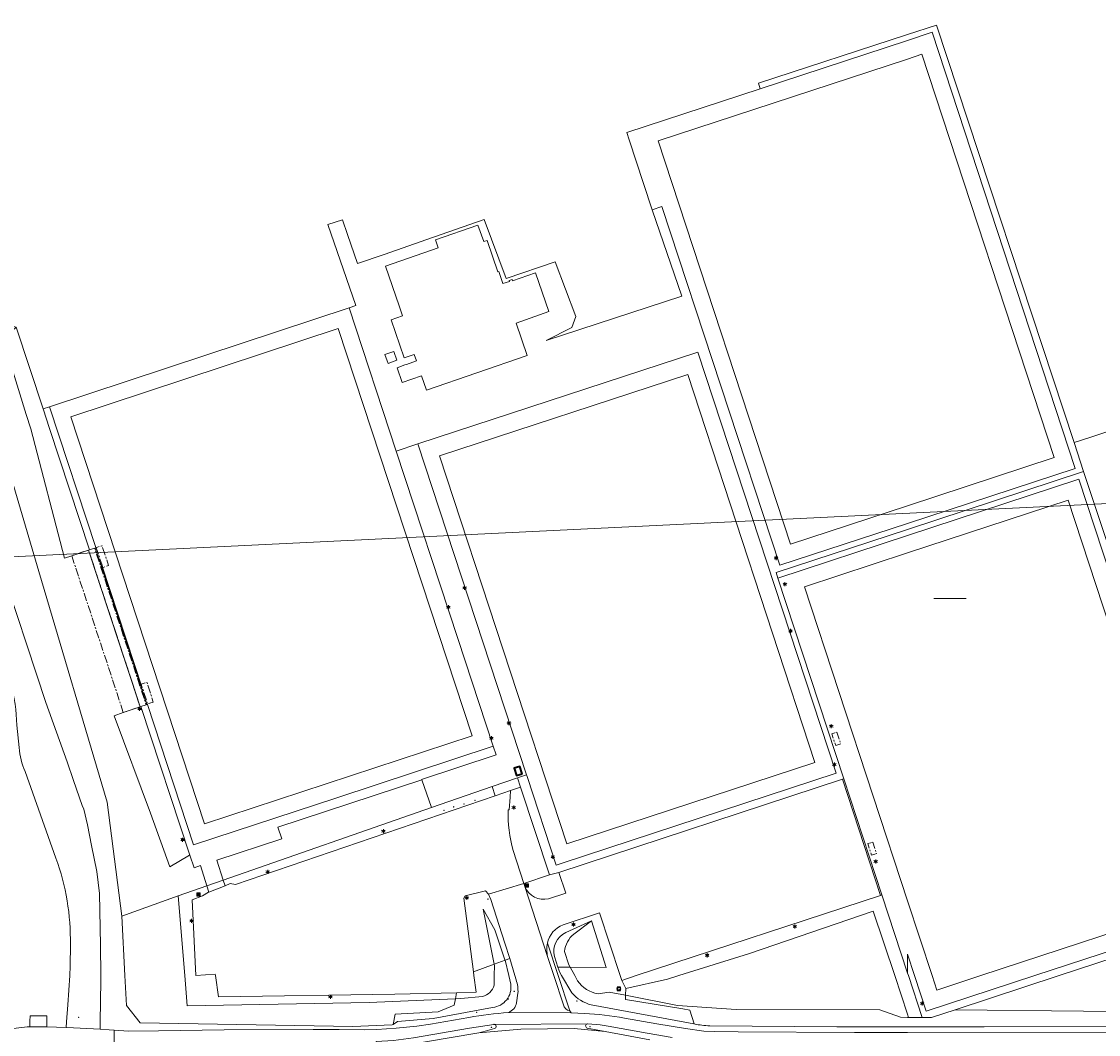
# Model space of a CAD drawing. Header units: metres. Extents: x 140853 to 145288, y 474558 to 480269.
# Tile 425 of 428: x 144283 to 144547, y 479736 to 479984. Entities that reach past the tile are written whole.
import ezdxf
from ezdxf.enums import TextEntityAlignment as Align

# ---------------------------------------------------------------- set-up
doc = ezdxf.new("R2010")
doc.units = ezdxf.units.M
doc.header["$MEASUREMENT"] = 0
doc.linetypes.add('AM-AS', pattern=[16, 10, -2, 2, -2])
for name, color, linetype, lineweight in [('B-WE-AM-AS_SPOOR_RAIL-G', 10, 'AM-AS', 18), ('B-WE-GR-BEPLANTING_CULTUUR_BOSPLANTSOEN-G', 90, 'GR-PLANTSOEN', 18), ('B-WE-GR-BEPLANTING_CULTUUR_HEESTERS-G', 90, 'Continuous', 18), ('B-WE-GR-BOS_GEMENGD-G', 40, 'Continuous', 13), ('B-WE-GR-GRAS_KRUIDENRIJK-G', 80, 'Continuous', 18), ('B-WE-GR-GROENVOORZIENING-G', 80, 'Continuous', 18), ('B-WE-GR-STRUIK-G', 90, 'Continuous', 13), ('B-WE-IE-MEUBILAIR_WEGMEUBILAIR-S', 7, 'Continuous', 18), ('B-WE-IE-TERREINAFSCHEIDING_KUNSTMATIG_HEKWERK-G', 20, 'IE-TERREINAFSCHEIDING-KUNSTMATIG', 18), ('B-WE-IE-TERREINAFSCHEIDING_KUNSTMATIG_MUUR-G', 90, 'IE-TERREINAFSCHEIDING-KUNSTMATIG-DICHT', 18), ('B-WE-KL-ET_LS_OV_LICHTMAST-S', 190, 'Continuous', 18), ('B-WE-OG-BEBOUWING-G', 7, 'Continuous', 35), ('B-WE-OG-HULPLIJN-G', 50, 'Continuous', 18), ('B-WE-RI-GWA_RIOOLPUT-S', 30, 'Continuous', 18), ('B-WE-VH-VERHARDING_ASFALT-G', 252, 'Continuous', 18), ('B-WE-VH-VERHARDING_BETONSTRAATSTEEN-G', 252, 'Continuous', 18), ('B-WE-VH-VERHARDING_OPEN-G', 252, 'Continuous', 18), ('B-WE-VH-VERHARDING_TEGEL-G', 252, 'Continuous', 18), ('B-WE-VH-VERHARDING_TEGEL_RUBBER-G', 252, 'Continuous', 18), ('X-XX-XX-ALGEMEEN-S', 7, 'Continuous', 18)]:
    doc.layers.add(name, color=color, linetype=linetype, lineweight=lineweight)
doc.styles.add('NLCS-ISO', font='txt')
doc.linetypes.add('GR-PLANTSOEN', pattern='A,0,[179,NLCS.shx,S=2,R=0,X=0,Y=0],-4', length=4)
doc.linetypes.add('IE-TERREINAFSCHEIDING-KUNSTMATIG', pattern='A,4,[82,NLCS.shx,S=0.75,R=90,X=0,Y=0],4,-2', length=10)
doc.linetypes.add('IE-TERREINAFSCHEIDING-KUNSTMATIG-DICHT', pattern='A,8,-1,[82,NLCS.shx,S=0.75,R=90,X=0,Y=0],-1', length=10)

# ---------------------------------------------------------------- blocks, each defined once
blk = doc.blocks.new('SIE-WEG_AFVALBAK-SO')
at = {"linetype": 'ByBlock', "lineweight": 18}
h = blk.add_hatch(color=0, dxfattribs=at)
h.dxf.hatch_style = 1
h.paths.add_polyline_path([(-1.5, -1.5), (1.5, -1.5), (1.5, 1.5), (-1.5, 1.5)])
at = {"color": 0, "linetype": 'ByBlock', "lineweight": 18}
for points in [[(-2, -2), (2, -2), (2, 2), (-2, 2)], [(-1.5, -1.5), (1.5, -1.5), (1.5, 1.5), (-1.5, 1.5)]]:
    blk.add_lwpolyline(points, close=True, dxfattribs=at)
blk = doc.blocks.new('SIE-WEG_AFVALBAK_TYPE_01')
for radius in [0.25, 0.156]:
    blk.add_circle((0, 0), radius)
blk = doc.blocks.new('B-SIE-WEG_LICHTMAST-SO')
at = {"ltscale": 0.1}
for p, q in [((-1.1, 0.6), (-2.2, 1.3)), ((0, 1.3), (0, 2.5)), ((1.1, 0.6), (2.2, 1.3)), ((-1.1, -0.6), (-2.2, -1.3)), ((0, -1.3), (0, -2.5)), ((1.1, -0.6), (2.2, -1.3))]:
    blk.add_line(p, q, dxfattribs=at)
at = {"flags": 128}
for points in [[(-1.2, 0.5), (1.2, 0.5)], [(-1.2, -0.5), (1.2, -0.5)]]:
    blk.add_lwpolyline(points, dxfattribs=at)
at = {"ltscale": 0.1}
blk.add_circle((0, 0), 1.27, dxfattribs=at)
at = {"style": 'NLCS-ISO'}
blk.add_attdef('TYPE', text='', height=1.8, dxfattribs=at).set_placement((0, 2.5), align=Align.BOTTOM_CENTER)
blk = doc.blocks.new('SRI-PUT_INSPECTIE-SO')
at = {"lineweight": -3, "flags": 128}
blk.add_lwpolyline([(-2, -2), (2, -2), (2, 2), (-2, 2)], close=True, dxfattribs=at)
at = {"lineweight": -3, "ltscale": 1.5}
blk.add_circle((0, 0), 2, dxfattribs=at)
at = {"ltscale": 0.1, "style": 'NLCS-ISO'}
blk.add_text('I', height=2.5, dxfattribs=at).set_placement((0, 0), align=Align.MIDDLE_CENTER)

msp = doc.modelspace()

# ---------------------------------------------------------------- linework, layer by layer
at = {"layer": 'B-WE-AM-AS_SPOOR_RAIL-G', "ltscale": 0.2, "flags": 128}
for points in [[(144312.104, 479815.815), (144299.457, 479854.191), (144295.328, 479852.831), (144307.964, 479814.452), (144312.104, 479815.815)], [(144312.104, 479815.815), (144312.283, 479815.874), (144313.566, 479816.296), (144300.929, 479854.676), (144299.676, 479854.263), (144299.457, 479854.191), (144312.104, 479815.815)], [(144301.67, 479854.903), (144301.329, 479854.786), (144302.758, 479850.512), (144302.951, 479849.935), (144304.361, 479850.419), (144302.739, 479855.27), (144301.67, 479854.903)], [(144314.492, 479816.715), (144315.314, 479816.964), (144313.737, 479821.827), (144312.327, 479821.4), (144312.632, 479820.46), (144313.904, 479816.537), (144314.492, 479816.715)], [(144482.214, 479809.45), (144481.425, 479809.22), (144482.415, 479806.354), (144483.159, 479806.571), (144483.662, 479806.718), (144482.672, 479809.584), (144482.214, 479809.45)], [(144491.045, 479782.556), (144490.246, 479782.328), (144491.18, 479779.522), (144491.968, 479779.747), (144492.436, 479779.88), (144491.502, 479782.686), (144491.045, 479782.556)]]:
    msp.add_lwpolyline(points, close=True, dxfattribs=at)
at = {"layer": 'B-WE-GR-BEPLANTING_CULTUUR_BOSPLANTSOEN-G', "ltscale": 0.2, "flags": 128}
for points in [[(144404.156, 479748.991), (144403.86, 479750), (144402.632, 479754.191), (144401.445, 479753.753), (144402.336, 479750), (144402.839, 479747.882), (144402.839, 479747.882, -0.4318485), (144398.398, 479742.22), (144398.398, 479742.22), (144383.873, 479739.532), (144375.138, 479738.781), (144374.026, 479738.065), (144373.808, 479737.925), (144364.199, 479737.528), (144312.106, 479738.407), (144308.766, 479742.652), (144308.345, 479750), (144307.613, 479764.591), (144303.978, 479792.498), (144287.239, 479848.955), (144274.671, 479891.437), (144275.113, 479910.585), (144275.554, 479929.732), (144275.823, 479944.678), (144268.731, 479973.743), (144261.07, 479996.734), (144260.501, 480000), (144258.013, 480014.276), (144257.478, 480020.411), (144255.965, 480032.145), (144259.008, 480047.171), (144258.872, 480055.636), (144307.642, 480053.879), (144295.002, 480094.804), (144247.176, 480089.64), (144252.261, 480059.574), (144252.251, 480048.177), (144251.79, 480033.062), (144253.204, 480019.45), (144255.26, 480003.053), (144255.523, 480000), (144256.739, 479985.869), (144256.739, 479985.869, 0.0300776), (144257.649, 479979.549), (144257.649, 479979.549, 0.0300166), (144259.312, 479973.385), (144259.312, 479973.385), (144267.197, 479953.889), (144267.197, 479953.889, -0.0605313), (144270.197, 479942.323), (144270.197, 479942.323), (144270.928, 479936.783), (144270.928, 479936.783, 0.0256941), (144272.053, 479927.87), (144272.053, 479927.87), (144273.583, 479905.708), (144273.583, 479905.708, -0.2114019), (144270.332, 479897.386), (144270.332, 479897.386), (144268.714, 479899.02), (144268.201, 479898.512), (144268.507, 479895.579), (144270.279, 479878.636), (144277.239, 479852.262), (144288.952, 479816.912), (144294.251, 479802.376), (144295.762, 479797.778), (144297.926, 479791.631), (144298.278, 479790.732), (144299.186, 479786.933), (144300.148, 479781.834), (144301.513, 479775.535), (144302.174, 479770.084), (144302.402, 479757.482), (144302.485, 479750), (144302.466, 479748.779), (144302.308, 479738.593), (144302.281, 479736.86), (144304.479, 479736.749), (144305.692, 479736.669), (144309.224, 479736.435), (144316.588, 479736.497), (144332.681, 479736.77), (144354.463, 479736.812), (144360.813, 479736.773), (144366.977, 479736.764), (144370.024, 479736.778), (144374.755, 479737.114), (144379.836, 479737.649), (144383.197, 479738.114), (144392.586, 479739.765), (144392.586, 479739.765, -0.0190342), (144402.249, 479741.003), (144402.249, 479741.003, 0.278454), (144404.237, 479743.353), (144404.237, 479743.353), (144404.611, 479745.675), (144404.611, 479745.675, 0.0895352), (144404.156, 479748.991)], [(144302.466, 479748.779), (144302.485, 479750), (144302.402, 479757.482), (144302.174, 479770.084), (144301.513, 479775.535), (144300.148, 479781.834), (144299.186, 479786.933), (144298.278, 479790.732), (144297.926, 479791.631), (144295.762, 479797.778), (144294.251, 479802.376), (144288.952, 479816.912), (144277.239, 479852.262), (144270.279, 479878.636), (144268.507, 479895.579), (144268.201, 479898.512), (144268.175, 479898.487), (144265.969, 479896.302), (144265.969, 479896.302, 0.2447926), (144264.277, 479891.023), (144264.277, 479891.023), (144265.011, 479886.754), (144267.873, 479871.35), (144269.45, 479859.06), (144269.45, 479859.06, 0.0393793), (144271.579, 479848.729), (144271.579, 479848.729), (144275.925, 479836.047), (144280.29, 479821.574), (144280.29, 479821.574, -0.0715832), (144281.866, 479811.294), (144281.866, 479811.294), (144282.459, 479805.833), (144282.459, 479805.833, 0.0757215), (144283.896, 479799.982), (144283.896, 479799.982), (144291.445, 479778.737), (144291.445, 479778.737, -0.0933065), (144294.998, 479757.614), (144294.998, 479757.614), (144294.991, 479752.3), (144294.836, 479750), (144294.355, 479742.86), (144294.074, 479738.702), (144293.978, 479737.275), (144295.741, 479737.187), (144302.281, 479736.86), (144302.308, 479738.593), (144302.466, 479748.779)], [(144661.419, 479777.333), (144661.391, 479777.422), (144661.08, 479778.428), (144661.657, 479778.613), (144661.657, 479778.613, 0.1508693), (144662.143, 479778.968), (144662.143, 479778.968, 0.2245185), (144662.313, 479779.815), (144662.313, 479779.815), (144661.758, 479779.666), (144660.737, 479783.752), (144661.273, 479783.898), (144661.313, 479783.73), (144712.346, 479796.325), (144712.319, 479796.489), (144712.861, 479796.6), (144713.868, 479792.496), (144713.309, 479792.387), (144713.309, 479792.387, 0.2053673), (144713.795, 479791.763), (144713.795, 479791.763, 0.1950681), (144714.543, 479791.677), (144714.543, 479791.677, 0.446697), (144718.274, 479798.136), (144718.274, 479798.136), (144704.988, 479839.935), (144704.837, 479839.897), (144704.15, 479841.958), (144703.392, 479841.715), (144716.028, 479803.165), (144653.771, 479782.781), (144661.594, 479758.983), (144614.638, 479750), (144584.294, 479744.195), (144582.408, 479750), (144578.151, 479763.107), (144578.054, 479763.406), (144537.141, 479750), (144511.67, 479741.654), (144543.087, 479741.262), (144561.528, 479740.998), (144599.93, 479741.424), (144638.72, 479742.849), (144669.656, 479744.411), (144715.963, 479747.041), (144747.59, 479748.394), (144753.765, 479749.405), (144753.765, 479749.405, 0.0650207), (144754.913, 479750), (144754.913, 479750, 0.2972769), (144756.962, 479755.049), (144756.962, 479755.049), (144755.051, 479763.806), (144753.182, 479766.742), (144749.582, 479772.396), (144749.05, 479772.278), (144749.001, 479772.423), (144668.938, 479752.652), (144668.947, 479752.495), (144668.448, 479752.341), (144667.391, 479756.456), (144667.934, 479756.574), (144667.934, 479756.574, 0.3196275), (144666.997, 479757.118), (144666.997, 479757.118), (144667.164, 479756.626), (144663.154, 479755.326), (144662.994, 479755.862), (144663.138, 479755.909), (144657.08, 479774.982), (144656.927, 479774.945), (144656.767, 479775.471), (144660.804, 479776.73), (144660.937, 479776.21), (144660.937, 479776.21, 0.3420007), (144661.419, 479777.333)], [(144416.004, 479755.914), (144417.07, 479752.679), (144417.415, 479752.049), (144426.239, 479751.975), (144422.6, 479763.409), (144418.288, 479760.189), (144418.288, 479760.189, 0.1926282), (144416.004, 479755.914)]]:
    msp.add_lwpolyline(points, format="xyb", close=True, dxfattribs=at)
for points in [[(144321.436, 479769.52), (144328.454, 479771.966), (144326.863, 479776.969), (144325.277, 479776.432), (144324.256, 479779.532), (144324.232, 479779.518), (144324.209, 479779.505), (144319.357, 479776.657), (144314.655, 479789.768), (144305.748, 479813.638), (144307.964, 479814.452), (144312.104, 479815.815), (144299.457, 479854.191), (144295.328, 479852.831), (144293.579, 479852.228), (144285.297, 479883.899), (144284.167, 479887.401), (144280.07, 479900.716), (144279.579, 479906.858), (144281.735, 479908.743), (144275.113, 479910.585), (144274.671, 479891.437), (144287.239, 479848.955), (144303.978, 479792.498), (144307.613, 479764.591), (144321.436, 479769.52)], [(144332.872, 479772.018), (144334.16, 479772.534), (144335.43, 479772.285), (144398.986, 479794.063), (144398.25, 479796.292), (144383.446, 479791.132), (144332.438, 479773.354), (144332.872, 479772.018)], [(144389.27, 479744.334), (144389.259, 479744.334), (144368.131, 479743.416), (144323.612, 479742.57), (144323.012, 479750), (144321.436, 479769.52), (144307.613, 479764.591), (144308.345, 479750), (144308.766, 479742.652), (144312.106, 479738.407), (144364.199, 479737.528), (144373.808, 479737.925), (144374.026, 479738.065), (144374.537, 479740.565), (144385.089, 479741.161), (144388.969, 479742.761), (144389.27, 479744.334)], [(144441.219, 479749.128), (144431.059, 479746.832), (144430.977, 479745.192), (144443.711, 479742.712), (144458.007, 479741.698), (144493.178, 479741.661), (144498.296, 479739.842), (144500, 479739.787), (144500.262, 479739.779), (144500, 479740.564), (144496.851, 479750), (144491.584, 479765.782), (144461.271, 479755.433), (144443.993, 479750), (144441.219, 479749.128)]]:
    msp.add_lwpolyline(points, close=True, dxfattribs=at)
at = {"layer": 'B-WE-GR-BEPLANTING_CULTUUR_HEESTERS-G', "ltscale": 0.2, "flags": 128}
msp.add_lwpolyline([(144406.055, 479772.551), (144406.304, 479771.787), (144406.304, 479771.787, 0.3671946), (144412.113, 479768.816), (144412.113, 479768.816), (144416.297, 479770.225), (144414.601, 479775.284), (144412.305, 479774.665), (144406.055, 479772.551)], format="xyb", close=True, dxfattribs=at)
at = {"layer": 'B-WE-GR-BOS_GEMENGD-G', "ltscale": 0.2, "flags": 128}
msp.add_lwpolyline([(144280.38, 479736.974), (144284.388, 479737.428), (144285.078, 479737.45), (144285.106, 479738.821), (144285.134, 479740.154), (144289.245, 479740.166), (144289.221, 479738.767), (144289.199, 479737.477), (144293.978, 479737.275), (144294.074, 479738.702), (144294.355, 479742.86), (144294.836, 479750), (144294.991, 479752.3), (144294.998, 479757.614), (144294.998, 479757.614, 0.0933065), (144291.445, 479778.737), (144291.445, 479778.737), (144283.896, 479799.982), (144283.896, 479799.982, -0.0757215), (144282.459, 479805.833)], format="xyb", dxfattribs=at)
at = {"layer": 'B-WE-GR-GRAS_KRUIDENRIJK-G', "ltscale": 0.2, "flags": 128}
for points in [[(144299.457, 479854.191), (144299.676, 479854.263), (144289.907, 479883.981), (144288.321, 479888.787), (144281.735, 479908.743), (144279.579, 479906.858), (144280.07, 479900.716), (144284.167, 479887.401), (144285.297, 479883.899), (144293.579, 479852.228), (144295.328, 479852.831), (144299.457, 479854.191)], [(144312.283, 479815.874), (144312.104, 479815.815), (144307.964, 479814.452), (144305.748, 479813.638), (144314.655, 479789.768), (144319.357, 479776.657), (144324.209, 479779.505), (144324.232, 479779.518), (144324.256, 479779.532), (144312.283, 479815.874)], [(144381.038, 479797.957), (144345.803, 479786.349), (144346.743, 479783.507), (144330.84, 479778.271), (144332.438, 479773.354), (144383.446, 479791.132), (144381.038, 479797.957)], [(144431.059, 479746.832), (144441.219, 479749.128), (144443.993, 479750), (144461.271, 479755.433), (144491.584, 479765.782), (144496.851, 479750), (144500, 479740.564), (144500.262, 479739.779), (144503.564, 479739.738), (144500.203, 479750), (144500, 479750.621), (144493.729, 479769.772), (144493.385, 479769.637), (144433.561, 479750), (144430.042, 479748.845), (144431.059, 479746.832)]]:
    msp.add_lwpolyline(points, close=True, dxfattribs=at)
msp.add_lwpolyline([(144605.397, 479901.807), (144544.62, 479881.792), (144540.767, 479880.523), (144543.104, 479873.428), (144543.081, 479873.421), (144549.691, 479853.581)], dxfattribs=at)
for points in [[(144558.576, 479737.581), (144518.768, 479737.489), (144500, 479737.476), (144500, 479737.476), (144482.711, 479737.464), (144451.561, 479737.698), (144451.561, 479737.698, -0.0450221), (144447.783, 479738.17), (144447.783, 479738.17), (144447.649, 479738.2), (144422.563, 479742.846), (144422.563, 479742.846, -0.1568266), (144417.781, 479745.818), (144417.781, 479745.818), (144415.288, 479750), (144414.845, 479750.744), (144414.406, 479752.074), (144413.564, 479754.696), (144413.564, 479754.696, -0.3625204), (144416.304, 479760.527), (144416.304, 479760.527), (144422.6, 479763.409), (144426.239, 479751.975), (144417.415, 479752.049), (144418.536, 479750), (144419.217, 479748.755), (144419.217, 479748.755, 0.201729), (144424.207, 479745.53), (144424.207, 479745.53), (144426.908, 479745.985), (144430.977, 479745.192), (144431.059, 479746.832), (144430.042, 479748.845), (144429.66, 479750), (144424.578, 479765.369), (144415.646, 479762.452), (144415.646, 479762.452, 0.2586416), (144411.829, 479757.933), (144411.829, 479757.933), (144414.465, 479750), (144417.322, 479741.405), (144417.632, 479740.853), (144420.911, 479740.763), (144420.911, 479740.763, -0.0279628), (144430.71, 479739.585), (144430.71, 479739.585), (144438.58, 479738.186), (144445.63, 479737.055), (144450.156, 479736.416), (144452.678, 479736.301), (144458.494, 479736.259), (144487.022, 479736.099), (144500, 479736.096), (144577.25, 479736.123)], [(144561.528, 479740.998), (144543.087, 479741.262), (144511.67, 479741.654), (144505.883, 479739.758), (144503.564, 479739.738), (144500.262, 479739.779), (144500, 479739.787), (144498.296, 479739.842), (144493.178, 479741.661), (144458.007, 479741.698), (144443.711, 479742.712), (144430.977, 479745.192), (144430.926, 479744.171), (144444.964, 479741.841), (144446.695, 479741.554), (144447.783, 479738.17), (144447.783, 479738.17, 0.0450221), (144451.561, 479737.698), (144451.561, 479737.698), (144482.711, 479737.464), (144500, 479737.476), (144518.768, 479737.489), (144558.576, 479737.581)]]:
    msp.add_lwpolyline(points, format="xyb", dxfattribs=at)
at = {"layer": 'B-WE-GR-GROENVOORZIENING-G', "ltscale": 0.2, "flags": 128}
for points in [[(144301.297, 479854.735), (144301.107, 479854.673), (144302.502, 479850.429), (144302.692, 479850.491), (144312.57, 479820.44), (144312.379, 479820.378), (144313.714, 479816.382), (144313.904, 479816.445), (144313.923, 479816.381), (144313.863, 479816.393), (144325.179, 479782.012), (144360.221, 479793.518), (144398.53, 479806.17), (144389.868, 479832.56), (144374.775, 479878.418), (144363.231, 479913.493), (144328.143, 479901.954), (144289.914, 479889.313), (144301.238, 479854.797), (144301.281, 479854.788), (144301.297, 479854.735)], [(144295.116, 479886.842), (144360.607, 479908.422), (144393.367, 479808.74), (144327.876, 479787.16), (144295.116, 479886.842)], [(144302.502, 479850.429), (144301.107, 479854.673), (144301.297, 479854.735), (144301.281, 479854.788), (144301.238, 479854.797), (144289.914, 479889.313), (144288.321, 479888.787), (144289.907, 479883.981), (144299.676, 479854.263), (144299.457, 479854.191), (144312.104, 479815.815), (144312.283, 479815.874), (144313.566, 479816.296), (144313.863, 479816.393), (144313.923, 479816.381), (144313.904, 479816.445), (144313.714, 479816.382), (144312.379, 479820.378), (144312.57, 479820.44), (144302.692, 479850.491), (144302.502, 479850.429)], [(144328.94, 479770.441), (144328.454, 479771.966), (144321.436, 479769.52), (144323.012, 479750), (144323.612, 479742.57), (144368.131, 479743.416), (144389.259, 479744.334), (144389.27, 479744.334), (144389.553, 479745.812), (144374.414, 479745.489), (144331.258, 479744.825), (144330.529, 479750), (144330.483, 479750.324), (144325.757, 479750.038), (144324.818, 479768.524), (144327.365, 479769.52), (144328.832, 479770.398), (144328.94, 479770.441)], [(144401.445, 479753.753), (144401.409, 479753.903), (144398.908, 479761.228), (144396.093, 479766.304), (144398.779, 479752.77), (144401.445, 479753.753)]]:
    msp.add_lwpolyline(points, close=True, dxfattribs=at)
for points in [[(144413.564, 479754.696), (144414.406, 479752.074), (144417.415, 479752.049), (144417.07, 479752.679), (144416.004, 479755.914), (144416.004, 479755.914, -0.1926282), (144418.288, 479760.189), (144418.288, 479760.189), (144422.6, 479763.409), (144416.304, 479760.527), (144416.304, 479760.527, 0.3625204), (144413.564, 479754.696)], [(144402.336, 479750), (144401.445, 479753.753), (144398.779, 479752.77), (144398.836, 479752.482), (144398.799, 479750), (144398.764, 479747.684), (144398.764, 479747.684, -0.2746011), (144395.921, 479744.908), (144395.921, 479744.908), (144390.605, 479744.393), (144389.27, 479744.334), (144388.969, 479742.761), (144385.089, 479741.161), (144374.537, 479740.565), (144374.026, 479738.065), (144375.138, 479738.781), (144383.873, 479739.532), (144398.398, 479742.22), (144398.398, 479742.22, 0.4318485), (144402.839, 479747.882), (144402.839, 479747.882), (144402.336, 479750)], [(144389.27, 479744.334), (144390.605, 479744.393), (144395.921, 479744.908), (144395.921, 479744.908, 0.2746011), (144398.764, 479747.684), (144398.764, 479747.684), (144398.799, 479750), (144398.836, 479752.482), (144398.779, 479752.77), (144393.701, 479750.899), (144393.818, 479750), (144394.352, 479745.915), (144389.553, 479745.812), (144389.27, 479744.334)], [(144430.977, 479745.192), (144426.908, 479745.985), (144424.207, 479745.53), (144424.207, 479745.53, -0.201729), (144419.217, 479748.755), (144419.217, 479748.755), (144418.536, 479750), (144417.415, 479752.049), (144414.406, 479752.074), (144414.845, 479750.744), (144415.288, 479750), (144417.781, 479745.818), (144417.781, 479745.818, 0.1568266), (144422.563, 479742.846), (144422.563, 479742.846), (144447.649, 479738.2), (144447.783, 479738.17), (144446.695, 479741.554), (144444.964, 479741.841), (144430.926, 479744.171), (144430.977, 479745.192)]]:
    msp.add_lwpolyline(points, format="xyb", close=True, dxfattribs=at)
at = {"layer": 'B-WE-GR-STRUIK-G', "ltscale": 0.2, "flags": 128}
msp.add_lwpolyline([(144401.409, 479753.903), (144401.445, 479753.753), (144402.632, 479754.191), (144401.421, 479757.955), (144397.961, 479768.626), (144397.395, 479769.959), (144396.676, 479770.766), (144391.671, 479769.534), (144391.338, 479768.983), (144393.701, 479750.899), (144398.779, 479752.77), (144396.093, 479766.304), (144398.908, 479761.228), (144401.409, 479753.903)], close=True, dxfattribs=at)
at = {"layer": 'B-WE-IE-TERREINAFSCHEIDING_KUNSTMATIG_HEKWERK-G', "ltscale": 0.2, "flags": 128}
for points in [[(144500, 479978.992), (144506.061, 479980.979), (144541.056, 479874.216), (144500, 479860.744)], [(144500, 479860.744), (144468.695, 479850.472), (144439.851, 479938.292), (144437.431, 479937.512)], [(144275.113, 479910.585), (144274.671, 479891.437), (144287.239, 479848.955), (144303.978, 479792.498), (144307.613, 479764.591)], [(144380.124, 479880.179), (144448.651, 479902.664), (144482.509, 479799.59)], [(144406.693, 479799.169), (144380.124, 479880.179)], [(144398.53, 479806.17), (144389.868, 479832.56), (144374.775, 479878.418)], [(144500, 479859.269), (144543.081, 479873.421)], [(144500, 479857.803), (144541.932, 479871.543), (144571.251, 479782.477)], [(144468.236, 479847.354), (144467.796, 479848.691), (144500, 479859.269)], [(144468.236, 479847.354), (144500, 479857.803)], [(144484.422, 479798.21), (144468.236, 479847.354)], [(144514.379, 479842.345), (144506.408, 479842.345)], [(144398.53, 479806.17), (144360.221, 479793.518), (144325.179, 479782.012), (144313.863, 479816.393)], [(144404.469, 479798.439), (144398.25, 479796.292)], [(144405.235, 479796.117), (144404.469, 479798.439)], [(144406.83, 479798.752), (144406.693, 479799.169)], [(144482.509, 479799.59), (144415.394, 479777.549)], [(144398.25, 479796.292), (144383.446, 479791.132)], [(144412.305, 479774.665), (144405.235, 479796.117)], [(144484.063, 479798.079), (144414.601, 479775.284)], [(144484.063, 479798.079), (144484.422, 479798.21)], [(144484.422, 479798.21), (144493.729, 479769.772)], [(144383.446, 479791.132), (144332.438, 479773.354)], [(144414.601, 479775.284), (144412.305, 479774.665)], [(144332.438, 479773.354), (144328.454, 479771.966)], [(144307.613, 479764.591), (144321.436, 479769.52)], [(144328.454, 479771.966), (144321.436, 479769.52)], [(144493.729, 479769.772), (144500, 479750.621)], [(144579.434, 479765.802), (144531.145, 479750)], [(144537.141, 479750), (144578.054, 479763.406)], [(144501.736, 479750), (144500, 479755.287)], [(144500, 479750.621), (144500.203, 479750)], [(144500.203, 479750), (144503.564, 479739.738)], [(144531.145, 479750), (144504.59, 479741.31), (144501.736, 479750)], [(144511.67, 479741.654), (144537.141, 479750)], [(144505.883, 479739.758), (144511.67, 479741.654)], [(144500, 479739.787), (144498.296, 479739.842)], [(144500.262, 479739.779), (144500, 479739.787)], [(144503.564, 479739.738), (144500.262, 479739.779)], [(144503.564, 479739.738), (144505.883, 479739.758)]]:
    msp.add_lwpolyline(points, dxfattribs=at)
at = {"layer": 'B-WE-IE-TERREINAFSCHEIDING_KUNSTMATIG_MUUR-G', "ltscale": 0.2, "flags": 128}
for points in [[(144302.502, 479850.429), (144301.107, 479854.673), (144301.297, 479854.735)], [(144312.379, 479820.378), (144302.502, 479850.429)], [(144312.57, 479820.44), (144302.692, 479850.491)], [(144313.714, 479816.382), (144312.379, 479820.378)], [(144313.714, 479816.382), (144313.904, 479816.445)]]:
    msp.add_lwpolyline(points, dxfattribs=at)
at = {"layer": 'B-WE-OG-BEBOUWING-G', "ltscale": 0.2, "flags": 128}
msp.add_lwpolyline([(144405.629, 479799.414), (144405.059, 479801.233), (144403.674, 479800.791), (144404.244, 479798.972), (144405.629, 479799.414)], close=True, dxfattribs=at)
at = {"layer": 'B-WE-OG-HULPLIJN-G'}
msp.add_lwpolyline([(141484.938, 478467.493), (142922.898, 478740.923), (143043.789, 479141.528), (143928.198, 479351.369), (144042.725, 479840.999), (144698.079, 479872.794), (144672.627, 478988.916), (144742.617, 478639.181), (145060.75, 478225.858), (145035.298, 477659.922), (145054.388, 476896.862), (144768.066, 476833.275), (144755.342, 477825.251), (143616.428, 477755.303), (142541.14, 475313.514), (141510.39, 476108.367), (141014.104, 476776.044), (140988.652, 477462.798), (141421.313, 477755.303), (141484.938, 478467.493)], close=True, dxfattribs=at)
at = {"layer": 'B-WE-VH-VERHARDING_ASFALT-G', "ltscale": 0.2, "flags": 128}
for points in [[(144398.53, 479806.17), (144399.241, 479804.05), (144381.009, 479798.039), (144381.038, 479797.957), (144383.446, 479791.132), (144398.25, 479796.292), (144404.469, 479798.439), (144406.693, 479799.169), (144380.124, 479880.179), (144374.775, 479878.418), (144389.868, 479832.56), (144398.53, 479806.17)], [(144405.629, 479799.414), (144404.244, 479798.972), (144403.674, 479800.791), (144405.059, 479801.233), (144405.629, 479799.414)]]:
    msp.add_lwpolyline(points, close=True, dxfattribs=at)
for points in [[(144334.16, 479772.534), (144332.872, 479772.018), (144328.94, 479770.441), (144328.832, 479770.398), (144327.365, 479769.52), (144324.818, 479768.524), (144325.757, 479750.038), (144330.483, 479750.324), (144330.529, 479750), (144331.258, 479744.825), (144374.414, 479745.489), (144389.553, 479745.812), (144394.352, 479745.915), (144393.818, 479750), (144393.701, 479750.899), (144391.338, 479768.983), (144391.671, 479769.534), (144396.676, 479770.766), (144397.395, 479769.959), (144406.055, 479772.551), (144403.413, 479780.679), (144403.413, 479780.679, -0.0780689), (144402.222, 479790.579), (144402.222, 479790.579), (144402.431, 479790.57), (144402.678, 479793.72), (144402.75, 479795.3), (144398.986, 479794.063), (144335.43, 479772.285), (144334.16, 479772.534)], [(144403.86, 479750), (144404.156, 479748.991), (144404.156, 479748.991, -0.0895352), (144404.611, 479745.675), (144404.611, 479745.675), (144404.237, 479743.353), (144404.237, 479743.353, -0.278454), (144402.249, 479741.003), (144402.249, 479741.003), (144417.632, 479740.853), (144417.322, 479741.405), (144417.322, 479741.405, -0.304621), (144415.745, 479742.868), (144415.745, 479742.868), (144413.399, 479750), (144411.845, 479754.725), (144406.304, 479771.787), (144406.055, 479772.551), (144397.395, 479769.959), (144397.961, 479768.626), (144401.421, 479757.955), (144402.632, 479754.191), (144403.86, 479750)], [(144395.994, 479736.234), (144395.017, 479736.014), (144405.275, 479736.929), (144418.394, 479737.075), (144425.983, 479736.334), (144421.56, 479737.166), (144421.56, 479737.166, -0.8361567), (144421.616, 479738.173), (144421.616, 479738.173), (144398.898, 479738.059), (144398.898, 479738.059, -0.7700231), (144398.874, 479737.072), (144398.874, 479737.072), (144395.994, 479736.234)]]:
    msp.add_lwpolyline(points, format="xyb", close=True, dxfattribs=at)
for points in [[(144577.25, 479736.123), (144500, 479736.096), (144487.022, 479736.099), (144458.494, 479736.259), (144452.678, 479736.301), (144450.156, 479736.416), (144445.63, 479737.055), (144438.58, 479738.186), (144430.71, 479739.585), (144430.71, 479739.585, 0.0279628), (144420.911, 479740.763), (144420.911, 479740.763), (144417.632, 479740.853), (144402.249, 479741.003), (144402.249, 479741.003, 0.0190342), (144392.586, 479739.765), (144392.586, 479739.765), (144383.197, 479738.114), (144379.836, 479737.649), (144374.755, 479737.114), (144370.024, 479736.778), (144366.977, 479736.764), (144360.813, 479736.773), (144360.813, 479736.773), (144354.463, 479736.812), (144332.681, 479736.77), (144316.588, 479736.497), (144309.224, 479736.435), (144305.692, 479736.669), (144305.743, 479733.721)], [(144379.054, 479734.782), (144392.739, 479737.111), (144398.676, 479738.073), (144398.676, 479738.073, -0.1082463), (144398.898, 479738.059), (144398.898, 479738.059), (144421.616, 479738.173), (144421.737, 479738.174), (144424.721, 479737.926), (144424.721, 479737.926, -0.0135858), (144426.718, 479737.621), (144426.718, 479737.621), (144436.218, 479735.879), (144442.403, 479734.826)]]:
    msp.add_lwpolyline(points, format="xyb", dxfattribs=at)
msp.add_lwpolyline([(144436.935, 479734.274), (144425.983, 479736.334), (144418.394, 479737.075), (144405.275, 479736.929), (144395.017, 479736.014), (144394.034, 479735.827), (144382.972, 479733.928)], dxfattribs=at)
at = {"layer": 'B-WE-VH-VERHARDING_BETONSTRAATSTEEN-G', "ltscale": 0.2, "flags": 128}
msp.add_lwpolyline([(144398.25, 479796.292), (144398.986, 479794.063), (144402.75, 479795.3), (144405.235, 479796.117), (144404.469, 479798.439), (144398.25, 479796.292)], close=True, dxfattribs=at)
for points in [[(144403.413, 479780.679), (144406.055, 479772.551), (144412.305, 479774.665), (144405.235, 479796.117), (144402.75, 479795.3), (144402.678, 479793.72), (144402.431, 479790.57), (144402.222, 479790.579), (144402.222, 479790.579, 0.0780689), (144403.413, 479780.679)], [(144484.063, 479798.079), (144414.601, 479775.284), (144416.297, 479770.225), (144412.113, 479768.816), (144412.113, 479768.816, -0.3671946), (144406.304, 479771.787), (144406.304, 479771.787), (144411.845, 479754.725), (144411.845, 479754.725, -0.1009981), (144411.829, 479757.933), (144411.829, 479757.933, -0.2586416), (144415.646, 479762.452), (144415.646, 479762.452), (144424.578, 479765.369), (144429.66, 479750), (144430.042, 479748.845), (144433.561, 479750), (144493.385, 479769.637), (144493.378, 479769.657), (144484.063, 479798.079)], [(144380.994, 479733.665), (144382.972, 479733.928), (144394.034, 479735.827), (144395.017, 479736.014), (144395.994, 479736.234), (144398.874, 479737.072), (144398.874, 479737.072, 0.7700231), (144398.898, 479738.059), (144398.898, 479738.059, 0.1082463), (144398.676, 479738.073), (144398.676, 479738.073), (144392.739, 479737.111), (144379.054, 479734.782), (144374.099, 479734.085), (144369.901, 479733.864), (144369.9, 479733.222), (144375.984, 479733.295), (144375.984, 479733.295, 0.0331299), (144380.994, 479733.665)]]:
    msp.add_lwpolyline(points, format="xyb", close=True, dxfattribs=at)
msp.add_lwpolyline([(144442.403, 479734.826), (144436.218, 479735.879), (144426.718, 479737.621), (144426.718, 479737.621, 0.0135858), (144424.721, 479737.926), (144424.721, 479737.926), (144421.737, 479738.174), (144421.616, 479738.173), (144421.616, 479738.173, 0.8361567), (144421.56, 479737.166), (144421.56, 479737.166), (144425.983, 479736.334), (144436.935, 479734.274)], format="xyb", dxfattribs=at)
at = {"layer": 'B-WE-VH-VERHARDING_OPEN-G', "ltscale": 0.2, "flags": 128}
msp.add_lwpolyline([(144305.743, 479733.721), (144305.692, 479736.669), (144304.479, 479736.749), (144302.281, 479736.86), (144295.741, 479737.187), (144293.978, 479737.275), (144289.199, 479737.477), (144285.078, 479737.45), (144284.388, 479737.428), (144280.38, 479736.974)], dxfattribs=at)
at = {"layer": 'B-WE-VH-VERHARDING_TEGEL-G', "ltscale": 0.2, "flags": 128}
for points in [[(144463.51, 479968.512), (144463.948, 479967.175), (144500, 479978.992), (144506.061, 479980.979), (144541.056, 479874.216), (144500, 479860.744), (144468.695, 479850.472), (144439.851, 479938.292), (144437.431, 479937.512), (144444.733, 479916.403), (144411.49, 479905.489), (144417.829, 479908.705), (144418.774, 479911.356), (144413.686, 479924.817), (144401.747, 479920.669), (144396.362, 479935.111), (144382.272, 479930.228), (144371.814, 479926.604), (144365.324, 479924.355), (144362.871, 479931.513), (144361.659, 479935.048), (144358.066, 479933.899), (144364.867, 479914.054), (144363.231, 479913.493), (144374.775, 479878.418), (144380.124, 479880.179), (144448.651, 479902.664), (144482.509, 479799.59), (144415.394, 479777.549), (144413.923, 479777.071), (144406.83, 479798.752), (144406.693, 479799.169), (144404.469, 479798.439), (144405.235, 479796.117), (144412.305, 479774.665), (144414.601, 479775.284), (144484.063, 479798.079), (144484.422, 479798.21), (144468.236, 479847.354), (144467.796, 479848.691), (144500, 479859.269), (144543.081, 479873.421), (144543.104, 479873.428), (144540.767, 479880.523), (144507.098, 479982.723), (144500, 479980.409), (144463.51, 479968.512)], [(144377.312, 479899.67), (144379.777, 479900.527), (144379.222, 479902.123), (144376.757, 479901.266), (144373.533, 479910.584), (144376.359, 479911.562), (144375.525, 479913.972), (144375.544, 479913.978), (144372.203, 479923.727), (144385.064, 479928.235), (144384.401, 479930.154), (144394.816, 479933.756), (144396.211, 479929.721), (144397.043, 479930.008), (144399.706, 479922.305), (144399.905, 479922.374), (144400.922, 479919.435), (144402.556, 479920), (144402.487, 479920.199), (144403.206, 479920.447), (144403.303, 479920.164), (144408.917, 479922.105), (144412.196, 479912.626), (144404.138, 479909.73), (144406.842, 479901.872), (144382.184, 479893.385), (144381.002, 479896.855), (144376.268, 479895.21), (144374.998, 479898.865), (144376.885, 479899.521), (144377.312, 479899.67)], [(144374.235, 479902.859), (144374.977, 479900.687), (144372.788, 479899.922), (144372.026, 479902.104), (144374.235, 479902.859)], [(144572.838, 479783.008), (144573.676, 479783.288), (144573.522, 479783.758), (144572.563, 479786.691), (144572.544, 479786.749), (144565.683, 479807.57), (144564.72, 479810.513), (144552.303, 479848.138), (144551.428, 479850.788), (144550.401, 479853.821), (144549.691, 479853.581), (144543.081, 479873.421), (144500, 479859.269), (144467.796, 479848.691), (144468.236, 479847.354), (144500, 479857.803), (144541.932, 479871.543), (144571.251, 479782.477), (144572.838, 479783.008)], [(144381.038, 479797.957), (144381.009, 479798.039), (144399.241, 479804.05), (144398.53, 479806.17), (144360.221, 479793.518), (144325.179, 479782.012), (144313.863, 479816.393), (144313.566, 479816.296), (144312.283, 479815.874), (144324.256, 479779.532), (144325.277, 479776.432), (144326.863, 479776.969), (144328.454, 479771.966), (144328.94, 479770.441), (144332.872, 479772.018), (144332.438, 479773.354), (144330.84, 479778.271), (144346.743, 479783.507), (144345.803, 479786.349), (144381.038, 479797.957)], [(144493.378, 479769.657), (144493.385, 479769.637), (144493.729, 479769.772), (144484.422, 479798.21), (144484.063, 479798.079), (144493.378, 479769.657)], [(144511.67, 479741.654), (144537.141, 479750), (144578.054, 479763.406), (144578.14, 479763.434), (144579.953, 479764.022), (144579.434, 479765.802), (144531.145, 479750), (144504.59, 479741.31), (144501.736, 479750), (144500, 479755.287), (144500, 479750.621), (144500.203, 479750), (144503.564, 479739.738), (144505.883, 479739.758), (144511.67, 479741.654)], [(144289.221, 479738.767), (144289.245, 479740.166), (144285.134, 479740.154), (144285.106, 479738.821), (144285.078, 479737.45), (144289.199, 479737.477), (144289.221, 479738.767)]]:
    msp.add_lwpolyline(points, close=True, dxfattribs=at)
msp.add_lwpolyline([(144413.399, 479750), (144415.745, 479742.868), (144415.745, 479742.868, 0.304621), (144417.322, 479741.405), (144417.322, 479741.405), (144414.465, 479750), (144411.829, 479757.933), (144411.829, 479757.933, 0.1009981), (144411.845, 479754.725), (144411.845, 479754.725), (144413.399, 479750)], format="xyb", close=True, dxfattribs=at)
at = {"layer": 'B-WE-VH-VERHARDING_TEGEL_RUBBER-G', "ltscale": 0.2, "flags": 128}
for points in [[(144500, 479978.992), (144463.948, 479967.175), (144431.285, 479956.468), (144431.874, 479954.651), (144435.335, 479943.977), (144437.431, 479937.512), (144439.851, 479938.292), (144468.695, 479850.472), (144500, 479860.744), (144541.056, 479874.216), (144506.061, 479980.979), (144500, 479978.992)], [(144500, 479974.443), (144503.517, 479975.597), (144535.908, 479876.847), (144500, 479865.059), (144471.314, 479855.642), (144438.961, 479954.423), (144500, 479974.443)], [(144500, 479865.059), (144535.908, 479876.847), (144503.517, 479975.597), (144500, 479974.443), (144438.961, 479954.423), (144471.314, 479855.642), (144500, 479865.059)], [(144295.116, 479886.842), (144327.876, 479787.16), (144393.367, 479808.74), (144360.607, 479908.422), (144295.116, 479886.842)], [(144406.83, 479798.752), (144413.923, 479777.071), (144415.394, 479777.549), (144482.509, 479799.59), (144448.651, 479902.664), (144380.124, 479880.179), (144406.693, 479799.169), (144406.83, 479798.752)], [(144477.332, 479802.176), (144416.545, 479782.255), (144385.401, 479877.242), (144446.188, 479897.163), (144477.332, 479802.176)], [(144477.332, 479802.176), (144446.188, 479897.163), (144385.401, 479877.242), (144416.545, 479782.255), (144477.332, 479802.176)], [(144579.434, 479765.802), (144573.676, 479783.288), (144572.838, 479783.008), (144571.251, 479782.477), (144541.932, 479871.543), (144500, 479857.803), (144468.236, 479847.354), (144484.422, 479798.21), (144493.729, 479769.772), (144500, 479750.621), (144500, 479755.287), (144501.736, 479750), (144504.59, 479741.31), (144531.145, 479750), (144579.434, 479765.802)], [(144517.983, 479750), (144571.734, 479767.644), (144539.331, 479866.391), (144500, 479853.499), (144474.779, 479845.232), (144500, 479768.296), (144505.998, 479750), (144507.162, 479746.448), (144517.983, 479750)], [(144571.734, 479767.644), (144517.983, 479750), (144507.162, 479746.448), (144505.998, 479750), (144500, 479768.296), (144474.779, 479845.232), (144500, 479853.499), (144539.331, 479866.391), (144571.734, 479767.644)]]:
    msp.add_lwpolyline(points, close=True, dxfattribs=at)

# ---------------------------------------------------------------- block references
at = {"layer": 'B-WE-IE-MEUBILAIR_WEGMEUBILAIR-S', "xscale": 0.2, "yscale": 0.2, "zscale": 0.2}
for p in [(144406.769, 479772.041), (144326.365, 479769.861)]:
    msp.add_blockref('SIE-WEG_AFVALBAK-SO', p, dxfattribs=at)
at = {"layer": 'B-WE-KL-ET_LS_OV_LICHTMAST-S', "xscale": 0.2, "yscale": 0.2, "zscale": 0.2}
for p in [(144467.824, 479852.263), (144469.973, 479845.835), (144391.535, 479844.934), (144387.562, 479840.204), (144471.348, 479834.397), (144311.954, 479815.336), (144402.396, 479811.846), (144481.312, 479811.081), (144398.108, 479808.134), (144482.085, 479801.72), (144403.571, 479791.174), (144371.66, 479785.368), (144322.492, 479783.279), (144413.138, 479779.103), (144492.203, 479777.93), (144343.336, 479775.426), (144392.082, 479769.029), (144324.678, 479763.4), (144418.199, 479762.522), (144472.4, 479762.012), (144450.927, 479754.964), (144358.688, 479744.798), (144503.586, 479743.169)]:
    msp.add_blockref('B-SIE-WEG_LICHTMAST-SO', p, dxfattribs=at)
at = {"layer": 'B-WE-RI-GWA_RIOOLPUT-S', "xscale": 0.2, "yscale": 0.2, "zscale": 0.2}
msp.add_blockref('SRI-PUT_INSPECTIE-SO', (144429.292, 479746.779), dxfattribs=at)
at = {"layer": 'X-XX-XX-ALGEMEEN-S', "xscale": 0.2, "yscale": 0.2, "zscale": 0.2}
for p in [(144386.497, 479790.493), (144388.856, 479791.327), (144391.37, 479792.007), (144394.096, 479792.954), (144397.298, 479768.731), (144403.68, 479746.159), (144402.271, 479744.249), (144419.018, 479743.805), (144394.489, 479741.02), (144297.048, 479739.785), (144398.115, 479737.349), (144422.241, 479737.522)]:
    msp.add_blockref('SIE-WEG_AFVALBAK_TYPE_01', p, dxfattribs=at)

doc.saveas('drawing.dxf')
